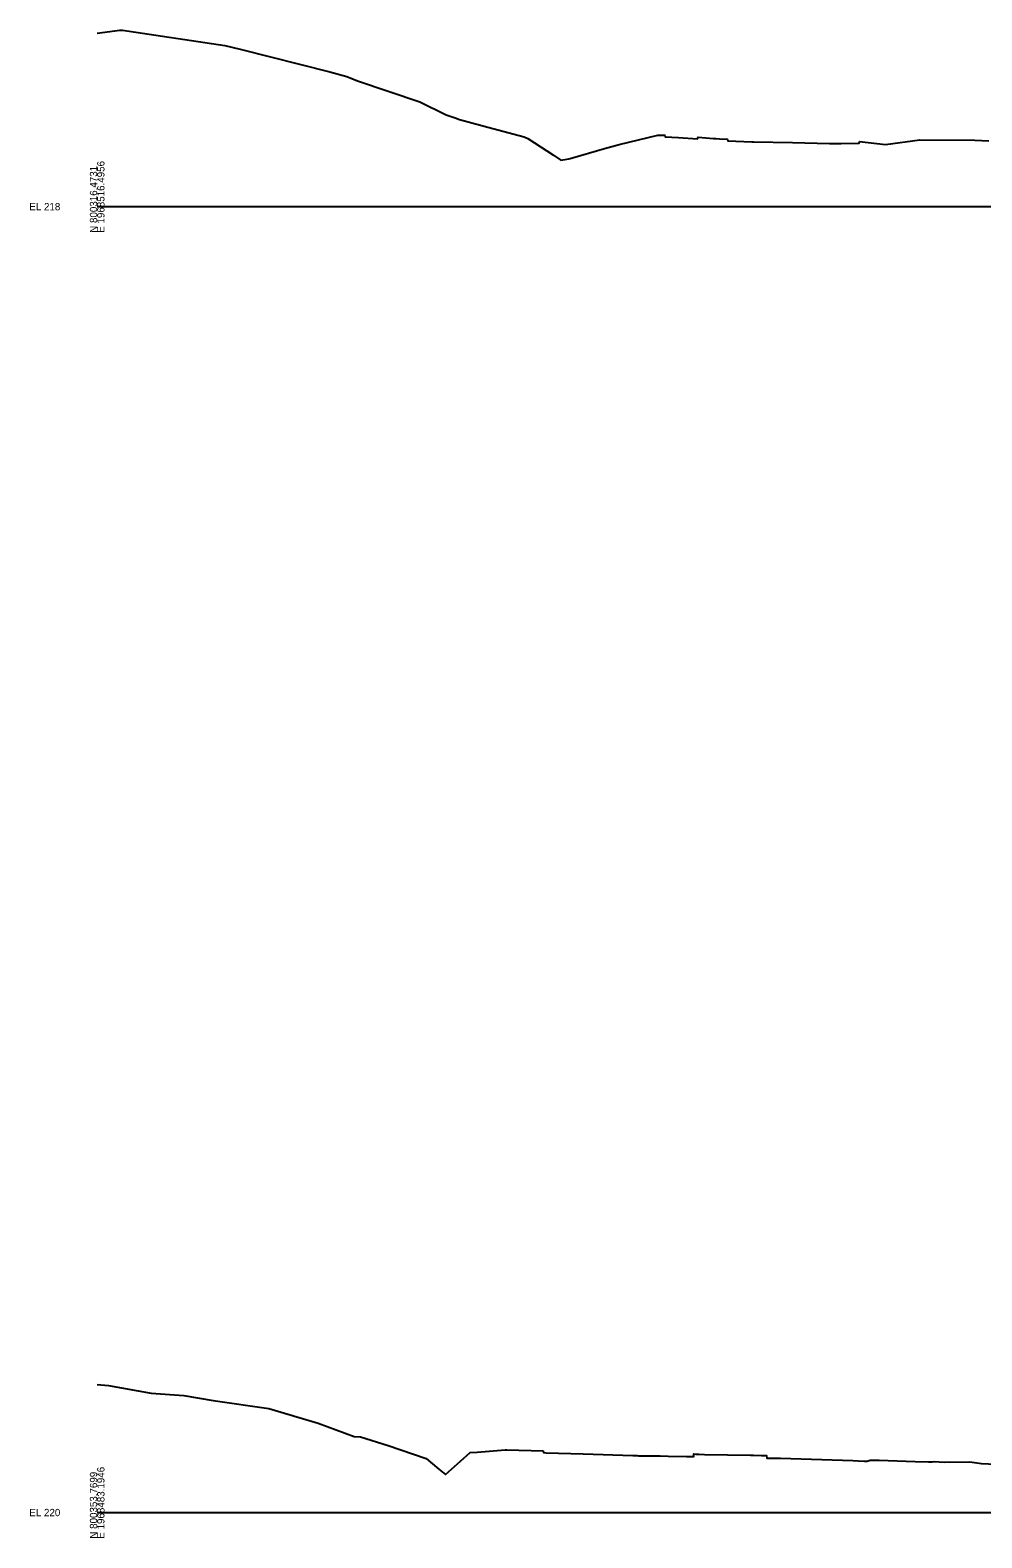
# Model space of a CAD drawing. Extents: x 1017 to 19997, y -1947 to 50737.
# Drawn here: x 13974 to 14339, y 13990 to 14568 of the extents above; entities that cross this region are included whole.
import ezdxf

# ---------------------------------------------------------------- set-up
doc = ezdxf.new("R2010")
doc.units = 0
doc.layers.add('RD_GPK_XS_Cell', color=7, linetype='Continuous')
doc.layers.add('RD_XS_ExGround', color=7, linetype='Continuous')

msp = doc.modelspace()

# ---------------------------------------------------------------- linework, layer by layer
at = {"layer": 'RD_GPK_XS_Cell'}
for p, q in [((14000, 14500), (14600, 14500)), ((14000, 14000), (14600, 14000))]:
    msp.add_line(p, q, dxfattribs=at)
at = {"layer": 'RD_XS_ExGround'}
for points in [[(14000, 14566.46), (14008.71, 14567.56), (14009.18, 14567.58), (14009.72, 14567.52), (14048.92, 14561.69), (14054.76, 14560.24), (14089.15, 14551.6), (14095.69, 14549.87), (14099.81, 14548.21), (14123.68, 14540.08), (14133.72, 14535.21), (14137.16, 14533.97), (14138.86, 14533.37), (14151.6, 14529.96), (14163.65, 14526.67), (14165.06, 14526.12), (14174.82, 14519.75), (14177.68, 14517.77), (14180.76, 14518.32), (14181.27, 14518.39), (14194.46, 14522.22), (14199.98, 14523.76), (14214.82, 14527.32), (14217.47, 14527.38), (14217.61, 14526.78), (14222.77, 14526.53), (14230.07, 14525.95), (14230.24, 14526.54), (14236.18, 14526.11), (14237.1, 14526.07), (14238.53, 14526.01), (14241.56, 14525.85), (14241.66, 14525.25), (14250.91, 14524.82), (14251.54, 14524.8), (14266.48, 14524.52), (14280.66, 14524.19), (14281.02, 14524.19), (14281.46, 14524.18), (14285.12, 14524.15), (14291.98, 14524.35), (14292.09, 14524.95), (14302.06, 14523.85), (14315.27, 14525.64), (14336.33, 14525.42), (14341.74, 14525.22)], [(14000, 14049.01), (14004.28, 14048.64), (14020.68, 14045.75), (14033.26, 14044.79), (14044.5, 14042.94), (14065.72, 14039.86), (14084.71, 14034.19), (14098.54, 14029.08), (14100.88, 14029.01), (14111.47, 14025.64), (14126.07, 14020.73), (14130.95, 14016.61), (14133.51, 14014.51), (14139.24, 14019.71), (14142.93, 14022.96), (14145.66, 14023.12), (14156.39, 14023.98), (14157, 14023.96), (14170.85, 14023.57), (14170.99, 14022.97), (14172.06, 14022.89), (14186.24, 14022.48), (14205.21, 14021.88), (14206.91, 14021.8), (14207.45, 14021.76), (14214.82, 14021.66), (14215.7, 14021.65), (14218.76, 14021.6), (14225.86, 14021.48), (14228.58, 14021.42), (14228.68, 14022.42), (14229.36, 14022.38), (14230.03, 14022.33), (14230.58, 14022.29), (14232.7, 14022.18), (14250.37, 14021.95), (14251.47, 14021.93), (14254.6, 14021.86), (14255.19, 14021.85), (14256.45, 14021.82), (14256.61, 14020.81), (14257.85, 14020.78), (14258.58, 14020.79), (14260.47, 14020.8), (14261.87, 14020.79), (14289.58, 14019.93), (14291.57, 14019.84), (14294.05, 14019.72), (14295.03, 14019.64), (14296.19, 14020.02), (14299.64, 14020.03), (14313.42, 14019.55), (14318.51, 14019.42), (14319.97, 14019.39), (14320.69, 14019.49), (14324.56, 14019.23), (14334.44, 14019.47), (14338.82, 14018.71), (14349.48, 14018.3)]]:
    msp.add_lwpolyline(points, dxfattribs=at)

# ---------------------------------------------------------------- texts
at = {"layer": 'RD_GPK_XS_Cell'}
for s, p in [('N 800316.4731', (14000, 14490)), ('E 1968516.4956', (14002.8, 14490)), ('E 1968483.1946', (14002.8, 13990)), ('N 800353.7699', (14000, 13990))]:
    msp.add_text(s, height=2.8, rotation=90, dxfattribs=at).set_placement(p)
for s, p in [('EL 218', (13974, 14498.6)), ('EL 220', (13974, 13998.6))]:
    msp.add_text(s, height=2.8, dxfattribs=at).set_placement(p)

doc.saveas('drawing.dxf')
